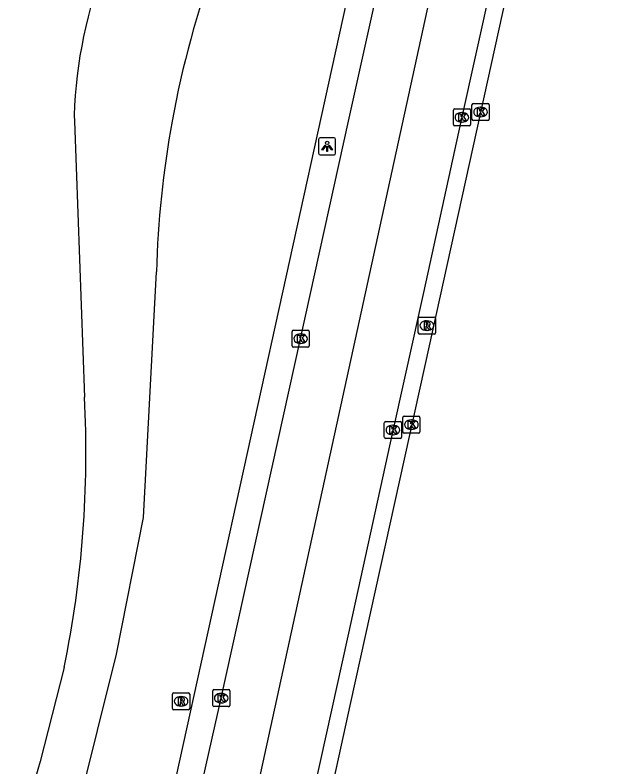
# Model space of a CAD drawing. Extents: x 162172 to 163187, y 382874 to 383684.
# Drawn here: x 163125.37 to 163159.81, y 382962.19 to 383006.21 of the extents above; entities that cross this region are included whole.
import ezdxf

# ---------------------------------------------------------------- set-up
doc = ezdxf.new("R2010")
doc.units = 0
for name, color, linetype in [('IMGEO_Berm_groen', 7, 'Continuous'), ('IMGEO_Kolk', 7, 'Continuous'), ('IMGEO_Lichtpunt', 7, 'Continuous'), ('IMGEO_Rijbaan_regionaal_gesloten', 7, 'Continuous'), ('IMGEO_Rioolput', 7, 'Continuous')]:
    doc.layers.add(name, color=color, linetype=linetype)

msp = doc.modelspace()

# ---------------------------------------------------------------- linework, layer by layer
at = {"layer": 'IMGEO_Berm_groen'}
for points in [[(163132.311, 382950.327), (163150.561, 383033.379), (163150.743, 383034.209)], [(163128.833, 383000.328), (163128.845, 383000), (163129.427, 382983.847)], [(163129.081, 382959.856), (163131.31, 382968.797), (163132.895, 382976.788), (163133.639, 382991.168)], [(163128.24, 382968.01), (163126.836, 382962.516)]]:
    msp.add_lwpolyline(points, dxfattribs=at)
for centre, radius, start, end in [((163156.244, 382999.418), 27.426, 158.5987, 178.0992), ((163191.568, 382989.56), 57.955, 159.89074, 169.62253), ((163191.362, 382989.606), 57.744, 169.63044, 178.45016), ((163068.036, 382980.485), 61.483, 348.29296, 3.13431), ((163169.609, 382950.48), 44.435, 164.2834, 174.5718)]:
    msp.add_arc(centre, radius, start, end, dxfattribs=at)
at = {"layer": 'IMGEO_Kolk'}
for p, q in [((163152.096, 383000.106), (163152.096, 383000.958)), ((163152.171, 383001.032), (163153.023, 383001.032)), ((163153.097, 383000.958), (163153.097, 383000.106)), ((163151.006, 382999.791), (163151.006, 383000.643)), ((163151.081, 383000.717), (163151.933, 383000.717)), ((163151.494, 383000.497), (163151.519, 383000.497)), ((163152.007, 383000.643), (163152.007, 382999.791)), ((163152.584, 383000.812), (163152.609, 383000.812)), ((163153.023, 383000.032), (163152.171, 383000.032)), ((163152.607, 383000.252), (163152.582, 383000.252)), ((163151.933, 382999.717), (163151.081, 382999.717)), ((163151.517, 382999.937), (163151.492, 382999.937)), ((163141.575, 382986.835), (163141.575, 382987.687)), ((163141.65, 382987.761), (163142.502, 382987.761)), ((163142.576, 382987.687), (163142.576, 382986.835)), ((163142.063, 382987.541), (163142.088, 382987.541)), ((163142.502, 382986.761), (163141.65, 382986.761)), ((163142.086, 382986.981), (163142.061, 382986.981)), ((163146.97, 382981.49), (163146.97, 382982.342)), ((163147.045, 382982.416), (163147.897, 382982.416)), ((163147.971, 382982.342), (163147.971, 382981.49)), ((163148.053, 382981.803), (163148.053, 382982.655)), ((163148.128, 382982.729), (163148.98, 382982.729)), ((163148.541, 382982.509), (163148.566, 382982.509)), ((163149.054, 382982.655), (163149.054, 382981.803)), ((163147.458, 382982.196), (163147.483, 382982.196)), ((163148.564, 382981.949), (163148.539, 382981.949)), ((163147.481, 382981.636), (163147.456, 382981.636)), ((163148.98, 382981.729), (163148.128, 382981.729)), ((163147.897, 382981.416), (163147.045, 382981.416)), ((163136.934, 382965.796), (163136.934, 382966.648)), ((163137.009, 382966.722), (163137.861, 382966.722)), ((163137.422, 382966.502), (163137.447, 382966.502)), ((163137.935, 382966.648), (163137.935, 382965.796)), ((163137.861, 382965.722), (163137.009, 382965.722)), ((163137.445, 382965.942), (163137.42, 382965.942))]:
    msp.add_line(p, q, dxfattribs=at)
for points in [[(163152.096, 383000.106), (163152.096, 383000.958)], [(163152.171, 383001.032), (163153.023, 383001.032)], [(163153.097, 383000.958), (163153.097, 383000.106)], [(163151.006, 382999.791), (163151.006, 383000.643)], [(163151.081, 383000.717), (163151.933, 383000.717)], [(163151.327, 383000.417), (163151.45, 383000.417), (163151.45, 383000.266), (163151.58, 383000.417), (163151.744, 383000.417), (163151.598, 383000.266), (163151.751, 383000.017), (163151.599, 383000.017), (163151.514, 383000.181), (163151.45, 383000.114), (163151.45, 383000.017), (163151.327, 383000.017), (163151.327, 383000.417)], [(163152.007, 383000.643), (163152.007, 382999.791)], [(163152.417, 383000.732), (163152.54, 383000.732), (163152.54, 383000.581), (163152.67, 383000.732), (163152.834, 383000.732), (163152.688, 383000.581), (163152.841, 383000.332), (163152.689, 383000.332), (163152.604, 383000.496), (163152.54, 383000.429), (163152.54, 383000.332), (163152.417, 383000.332), (163152.417, 383000.732)], [(163153.023, 383000.032), (163152.171, 383000.032)], [(163151.933, 382999.717), (163151.081, 382999.717)], [(163141.575, 382986.835), (163141.575, 382987.687)], [(163141.65, 382987.761), (163142.502, 382987.761)], [(163142.576, 382987.687), (163142.576, 382986.835)], [(163141.896, 382987.461), (163142.019, 382987.461), (163142.019, 382987.31), (163142.149, 382987.461), (163142.313, 382987.461), (163142.167, 382987.31), (163142.32, 382987.061), (163142.168, 382987.061), (163142.083, 382987.225), (163142.019, 382987.158), (163142.019, 382987.061), (163141.896, 382987.061), (163141.896, 382987.461)], [(163142.502, 382986.761), (163141.65, 382986.761)], [(163146.97, 382981.49), (163146.97, 382982.342)], [(163147.045, 382982.416), (163147.897, 382982.416)], [(163147.971, 382982.342), (163147.971, 382981.49)], [(163148.053, 382981.803), (163148.053, 382982.655)], [(163148.128, 382982.729), (163148.98, 382982.729)], [(163148.374, 382982.429), (163148.497, 382982.429), (163148.497, 382982.278), (163148.627, 382982.429), (163148.791, 382982.429), (163148.645, 382982.278), (163148.798, 382982.029), (163148.646, 382982.029), (163148.561, 382982.193), (163148.497, 382982.126), (163148.497, 382982.029), (163148.374, 382982.029), (163148.374, 382982.429)], [(163149.054, 382982.655), (163149.054, 382981.803)], [(163147.291, 382982.116), (163147.414, 382982.116), (163147.414, 382981.965), (163147.544, 382982.116), (163147.708, 382982.116), (163147.562, 382981.965), (163147.715, 382981.716), (163147.563, 382981.716), (163147.478, 382981.88), (163147.414, 382981.813), (163147.414, 382981.716), (163147.291, 382981.716), (163147.291, 382982.116)], [(163148.98, 382981.729), (163148.128, 382981.729)], [(163147.897, 382981.416), (163147.045, 382981.416)], [(163136.934, 382965.796), (163136.934, 382966.648)], [(163137.009, 382966.722), (163137.861, 382966.722)], [(163137.935, 382966.648), (163137.935, 382965.796)], [(163137.255, 382966.422), (163137.378, 382966.422), (163137.378, 382966.271), (163137.508, 382966.422), (163137.672, 382966.422), (163137.526, 382966.271), (163137.679, 382966.022), (163137.527, 382966.022), (163137.442, 382966.186), (163137.378, 382966.119), (163137.378, 382966.022), (163137.255, 382966.022), (163137.255, 382966.422)], [(163137.861, 382965.722), (163137.009, 382965.722)]]:
    msp.add_lwpolyline(points, dxfattribs=at)
for centre, start, end in [((163152.173, 383000.956), 91.552, 178.448), ((163152.173, 383000.956), 91.552, 178.448), ((163153.021, 383000.956), 1.552, 88.448), ((163153.021, 383000.956), 1.552, 88.448), ((163151.083, 383000.641), 91.552, 178.448), ((163151.083, 383000.641), 91.552, 178.448), ((163151.931, 383000.641), 1.552, 88.448), ((163151.931, 383000.641), 1.552, 88.448), ((163152.173, 383000.108), 181.552, 268.448), ((163152.173, 383000.108), 181.552, 268.448), ((163153.021, 383000.108), 271.552, 358.448), ((163153.021, 383000.108), 271.552, 358.448), ((163151.083, 382999.793), 181.552, 268.448), ((163151.083, 382999.793), 181.552, 268.448), ((163151.931, 382999.793), 271.552, 358.448), ((163151.931, 382999.793), 271.552, 358.448), ((163141.652, 382987.685), 91.552, 178.448), ((163141.652, 382987.685), 91.552, 178.448), ((163142.5, 382987.685), 1.552, 88.448), ((163142.5, 382987.685), 1.552, 88.448), ((163141.652, 382986.837), 181.552, 268.448), ((163141.652, 382986.837), 181.552, 268.448), ((163142.5, 382986.837), 271.552, 358.448), ((163142.5, 382986.837), 271.552, 358.448), ((163147.047, 382982.34), 91.552, 178.448), ((163147.047, 382982.34), 91.552, 178.448), ((163147.895, 382982.34), 1.552, 88.448), ((163147.895, 382982.34), 1.552, 88.448), ((163148.13, 382982.653), 91.552, 178.448), ((163148.13, 382982.653), 91.552, 178.448), ((163148.978, 382982.653), 1.552, 88.448), ((163148.978, 382982.653), 1.552, 88.448), ((163147.047, 382981.492), 181.552, 268.448), ((163147.047, 382981.492), 181.552, 268.448), ((163147.895, 382981.492), 271.552, 358.448), ((163147.895, 382981.492), 271.552, 358.448), ((163148.13, 382981.805), 181.552, 268.448), ((163148.13, 382981.805), 181.552, 268.448), ((163148.978, 382981.805), 271.552, 358.448), ((163148.978, 382981.805), 271.552, 358.448), ((163137.011, 382966.646), 91.552, 178.448), ((163137.011, 382966.646), 91.552, 178.448), ((163137.859, 382966.646), 1.552, 88.448), ((163137.859, 382966.646), 1.552, 88.448), ((163137.011, 382965.798), 181.552, 268.448), ((163137.011, 382965.798), 181.552, 268.448), ((163137.859, 382965.798), 271.552, 358.448), ((163137.859, 382965.798), 271.552, 358.448)]:
    msp.add_arc(centre, 0.0765, start, end, dxfattribs=at)
for centre, major_axis, ratio, start_param, end_param in [((163151.493, 383000.217), (-0.387, 0.002), 0.722429, 4.712389, 7.853982), ((163151.518, 383000.217), (-0.39, 0.002), 0.717154, 1.570796, 4.712389), ((163152.583, 383000.532), (-0.387, 0.002), 0.722429, 4.712389, 7.853982), ((163152.608, 383000.532), (-0.39, 0.002), 0.717154, 1.570796, 4.712389), ((163142.062, 382987.261), (-0.387, 0.002), 0.722429, 4.712389, 7.853982), ((163142.087, 382987.261), (-0.39, 0.002), 0.717154, 1.570796, 4.712389), ((163148.54, 382982.229), (-0.387, 0.002), 0.722429, 4.712389, 7.853982), ((163148.565, 382982.229), (-0.39, 0.002), 0.717154, 1.570796, 4.712389), ((163147.457, 382981.916), (-0.387, 0.002), 0.722429, 4.712389, 7.853982), ((163147.482, 382981.916), (-0.39, 0.002), 0.717154, 1.570796, 4.712389), ((163137.421, 382966.222), (-0.387, 0.002), 0.722429, 4.712389, 7.853982), ((163137.446, 382966.222), (-0.39, 0.002), 0.717154, 1.570796, 4.712389)]:
    msp.add_ellipse(centre, major_axis=major_axis, ratio=ratio, start_param=start_param, end_param=end_param, dxfattribs=at)
at = {"layer": 'IMGEO_Lichtpunt'}
for p, q in [((163143.127, 382998.923), (163143.127, 382998.116)), ((163143.127, 382998.923), (163143.127, 382998.116)), ((163144.029, 382999.018), (163143.221, 382999.018)), ((163144.029, 382999.018), (163143.221, 382999.018)), ((163144.123, 382998.116), (163144.123, 382998.923)), ((163144.123, 382998.116), (163144.123, 382998.923)), ((163143.221, 382998.022), (163144.029, 382998.022)), ((163143.221, 382998.022), (163144.029, 382998.022))]:
    msp.add_line(p, q, dxfattribs=at)
for points in [[(163143.501, 382998.587), (163143.54, 382998.559), (163143.352, 382998.297), (163143.314, 382998.324), (163143.501, 382998.587)], [(163143.603, 382998.539), (163143.65, 382998.539), (163143.65, 382998.217), (163143.603, 382998.217), (163143.603, 382998.539)], [(163143.713, 382998.559), (163143.751, 382998.586), (163143.938, 382998.324), (163143.899, 382998.296), (163143.713, 382998.559)]]:
    msp.add_lwpolyline(points, dxfattribs=at)
msp.add_circle((163143.626, 382998.721), 0.0994, dxfattribs=at)
for centre, start, end in [((163143.221, 382998.923), 90, 180), ((163143.221, 382998.923), 90, 180), ((163144.029, 382998.923), 0, 90), ((163144.029, 382998.923), 0, 90), ((163143.221, 382998.116), 180, 270), ((163143.221, 382998.116), 180, 270), ((163144.029, 382998.116), 270, 0), ((163144.029, 382998.116), 270, 360)]:
    msp.add_arc(centre, 0.0946, start, end, dxfattribs=at)
at = {"layer": 'IMGEO_Rijbaan_regionaal_gesloten'}
for points in [[(163155.601, 383034.629), (163126.849, 382902.775)], [(163133.84, 382949.988), (163134.631, 382953.616), (163135.247, 382956.514), (163135.282, 382956.678), (163137.436, 382966.222), (163142.077, 382987.26), (163144.883, 383000), (163146.857, 383008.965), (163152.139, 383033.902)], [(163159.814, 383033.521), (163159.222, 383030.703), (163156.838, 383019.849), (163149.595, 382986.838), (163145.001, 382965.971), (163140.367, 382944.826), (163135.01, 382920.742), (163131.045, 382902.718), (163130.862, 382901.889)], [(163156.069, 383020.988), (163154.151, 383012.232), (163151.454, 382999.976), (163149.255, 382989.968), (163147.31, 382981.165), (163144.827, 382969.851), (163140.973, 382952.343), (163136.681, 382932.889), (163132.729, 382915.039), (163130.06, 382902.945), (163129.875, 382902.107)]]:
    msp.add_lwpolyline(points, dxfattribs=at)
at = {"layer": 'IMGEO_Rioolput'}
for p, q in [((163149.031, 382988.527), (163149.883, 382988.527)), ((163148.956, 382987.601), (163148.956, 382988.453)), ((163149.444, 382988.307), (163149.469, 382988.307)), ((163149.957, 382988.453), (163149.957, 382987.601)), ((163149.467, 382987.747), (163149.442, 382987.747)), ((163149.883, 382987.527), (163149.031, 382987.527)), ((163134.661, 382966.536), (163135.513, 382966.536)), ((163134.586, 382965.61), (163134.586, 382966.462)), ((163135.074, 382966.316), (163135.099, 382966.316)), ((163135.587, 382966.462), (163135.587, 382965.61)), ((163135.097, 382965.756), (163135.072, 382965.756)), ((163135.513, 382965.536), (163134.661, 382965.536))]:
    msp.add_line(p, q, dxfattribs=at)
for points in [[(163149.031, 382988.527), (163149.883, 382988.527)], [(163148.956, 382987.601), (163148.956, 382988.453)], [(163149.545, 382988.225), (163149.293, 382988.227), (163149.293, 382987.827)], [(163149.471, 382988.146), (163149.417, 382988.146), (163149.417, 382988.065)], [(163149.417, 382988.065), (163149.469, 382988.065)], [(163149.957, 382988.453), (163149.957, 382987.601)], [(163149.293, 382987.827), (163149.417, 382987.827), (163149.417, 382987.989), (163149.428, 382987.989)], [(163149.475, 382987.96), (163149.546, 382987.827), (163149.686, 382987.827), (163149.621, 382987.953)], [(163149.883, 382987.527), (163149.031, 382987.527)], [(163134.661, 382966.536), (163135.513, 382966.536)], [(163134.586, 382965.61), (163134.586, 382966.462)], [(163135.175, 382966.234), (163134.923, 382966.236), (163134.923, 382965.836)], [(163135.101, 382966.155), (163135.047, 382966.155), (163135.047, 382966.074)], [(163135.047, 382966.074), (163135.099, 382966.074)], [(163135.587, 382966.462), (163135.587, 382965.61)], [(163134.923, 382965.836), (163135.047, 382965.836), (163135.047, 382965.998), (163135.058, 382965.998)], [(163135.105, 382965.969), (163135.176, 382965.836), (163135.316, 382965.836), (163135.251, 382965.962)], [(163135.513, 382965.536), (163134.661, 382965.536)]]:
    msp.add_lwpolyline(points, dxfattribs=at)
for centre, radius, start, end in [((163149.033, 382988.451), 0.0765, 91.552, 178.448), ((163149.033, 382988.451), 0.0765, 91.552, 178.448), ((163149.881, 382988.451), 0.0765, 1.552, 88.448), ((163149.881, 382988.451), 0.0765, 1.552, 88.448), ((163149.453, 382988.254), 0.19, 274.7715, 282.9687), ((163149.477, 382988.05), 0.0964, 77.0061, 93.1865), ((163149.491, 382988.107), 0.0378, 276.6634, 79.6772), ((163149.544, 382988.115), 0.109, 350.3612, 89.416), ((163149.542, 382988.115), 0.112, 277.5842, 350.9817), ((163149.427, 382987.936), 0.0533, 26.0293, 88.6989), ((163149.526, 382987.9), 0.108, 29.5134, 73.7905), ((163149.033, 382987.603), 0.0765, 181.552, 268.448), ((163149.033, 382987.603), 0.0765, 181.552, 268.448), ((163149.881, 382987.603), 0.0765, 271.552, 358.448), ((163149.881, 382987.603), 0.0765, 271.552, 358.448), ((163134.663, 382966.46), 0.0765, 91.552, 178.448), ((163134.663, 382966.46), 0.0765, 91.552, 178.448), ((163135.511, 382966.46), 0.0765, 1.552, 88.448), ((163135.511, 382966.46), 0.0765, 1.552, 88.448), ((163135.083, 382966.263), 0.19, 274.7715, 282.9687), ((163135.107, 382966.059), 0.0964, 77.0061, 93.1865), ((163135.121, 382966.116), 0.0378, 276.6634, 79.6772), ((163135.174, 382966.124), 0.109, 350.3612, 89.416), ((163135.172, 382966.124), 0.112, 277.5842, 350.9817), ((163135.057, 382965.945), 0.0533, 26.0293, 88.6989), ((163135.156, 382965.909), 0.108, 29.5134, 73.7905), ((163134.663, 382965.612), 0.0765, 181.552, 268.448), ((163134.663, 382965.612), 0.0765, 181.552, 268.448), ((163135.511, 382965.612), 0.0765, 271.552, 358.448), ((163135.511, 382965.612), 0.0765, 271.552, 358.448)]:
    msp.add_arc(centre, radius, start, end, dxfattribs=at)
for centre, major_axis, ratio, start_param, end_param in [((163149.443, 382988.027), (-0.387, 0.002), 0.722429, 4.712389, 7.853982), ((163149.468, 382988.027), (-0.39, 0.002), 0.717154, 1.570796, 4.712389), ((163135.073, 382966.036), (-0.387, 0.002), 0.722429, 4.712389, 7.853982), ((163135.098, 382966.036), (-0.39, 0.002), 0.717154, 1.570796, 4.712389)]:
    msp.add_ellipse(centre, major_axis=major_axis, ratio=ratio, start_param=start_param, end_param=end_param, dxfattribs=at)

doc.saveas('drawing.dxf')
